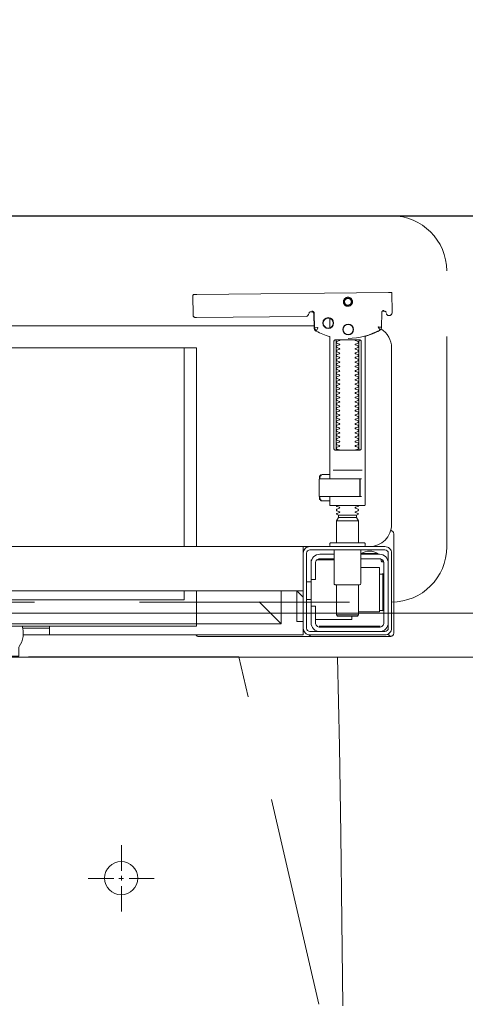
# Model space of a CAD drawing. Header units: millimetres. Extents: x 28291 to 177760, y -399809 to -170937.
# Tile 728 of 905: x 74518 to 74538, y -195461 to -195417. Entities that reach past the tile are written whole.
import ezdxf

# ---------------------------------------------------------------- set-up
doc = ezdxf.new("R2010")
doc.units = ezdxf.units.MM
doc.linetypes.add('CARKOVANA', pattern=[7.5, 5, -2.5])
doc.linetypes.add('HIDDEN2', pattern=[4.7625, 3.175, -1.5875])
doc.layers.get('0').update_dxf_attribs({"lineweight": 0})
for name, color, linetype, lineweight, true_color in [('!! 0_ Istn-okna - wymienione', 9, 'Continuous', 13, 0x808080), ('!! 1_Wyburzenia', 252, 'CARKOVANA', 13, 0x696969), ('!! 2 ZABUDOWA GK-MDF', 7, 'Continuous', 13, 0x7a7a7a)]:
    doc.layers.add(name, color=color, linetype=linetype, lineweight=lineweight, true_color=true_color)
doc.layers.add('!! 0_ Istn-sciany', color=3, linetype='Continuous', lineweight=30)
doc.layers.add('!! wymiary osi', color=250, linetype='Continuous', lineweight=9)
doc.layers.add('!! 2_WYBURZENIA DO REMONTU', color=7, linetype='Continuous', lineweight=0, true_color=0x4d4d4d, plot=False)
doc.layers.add('!!_@ wypos sanit nd', color=7, linetype='Continuous', lineweight=0, plot=False)
doc.styles.add('TXT', font='simplex.shx')
doc.dimstyles.new('DIM50', dxfattribs={"dimscale": 5, "dimtxt": 2.5, "dimasz": 1.5, "dimexe": 0, "dimexo": 0, "dimgap": 0.5, "dimtad": 1, "dimdec": 4, "dimrnd": 0.5, "dimdsep": 46, "dimtxsty": 'TXT', "dimblk1": 'TICK1', "dimblk2": 'TICK1', "dimsah": 1, "dimcen": 0, "dimse1": 1, "dimse2": 1, "dimclrd": 1, "dimclre": 7, "dimclrt": 9, "dimadec": 0, "dimazin": 0, "dimtfac": 1, "dimtdec": 4, "dimtmove": 2, "dimatfit": 3, "dimldrblk": 'TICK1', "dimfxl": 1, "dimtolj": 1, "dimarcsym": 0})

# ---------------------------------------------------------------- blocks, each defined once
blk = doc.blocks.new('A$Cff2eaf8b')
for points in [[(0.16424, 0.07378), (0.16327, 0.07377), (0.16304, 0.07374), (0.16282, 0.07366), (0.16262, 0.07353), (0.16265, 0.07357), (0.16258, 0.07337), (0.16257, 0.07317, -0.157432), (0.16238, 0.07258), (0.1621, 0.07218, -0.241147), (0.16129, 0.07175), (0.1115, 0.07128), (0.11133, 0.07127), (0.11119, 0.07127), (0.11107, 0.07127), (0.11094, 0.07128), (0.11078, 0.0713), (0.11062, 0.07135), (0.11047, 0.07143), (0.11033, 0.07153), (0.11022, 0.07165), (0.11012, 0.07179), (0.11005, 0.07194), (0.11001, 0.0721), (0.10999, 0.07227), (0.10995, 0.08127), (0.11022, 0.08166)], [(0.19647, 0.0744), (0.19626, 0.07438), (0.19604, 0.0743), (0.19585, 0.07417), (0.19566, 0.07396, 0.132231), (0.19551, 0.07346), (0.19546, 0.06691)], [(0.19768, 0.0731, 0.415336), (0.19869, 0.07211)], [(0.19885, 0.07212), (0.19898, 0.07212), (0.19912, 0.07213), (0.19927, 0.07216), (0.1994, 0.07222), (0.19953, 0.07229), (0.19965, 0.07238), (0.19975, 0.07248), (0.20007, 0.07294, 0.158481), (0.20025, 0.07353)], [(0.18031, 0.06175, 0.125713), (0.19466, 0.06556, 0.121439), (0.19519, 0.06605, -0.262119), (0.2, 0.0575), (0.2, -0.0225, -0.414214), (0.19, -0.0325), (0.18751, -0.0325, 0.405519), (0.188, -0.032), (0.188, -0.0313, 0.414214), (0.1875, -0.0308), (0.1725, -0.0308, 0.414214), (0.172, -0.0313), (0.172, -0.032, 0.405519), (0.17249, -0.0325, 0.001664), (0.15993, -0.0325)], [(0.172, -0.00986), (0.172, -0.01366, 0.414214), (0.1722, -0.01386), (0.18462, -0.01386), (0.1878, -0.01386, 0.414214), (0.188, -0.01366), (0.188, 0.06267), (0.18885, 0.06292), (0.18969, 0.06319), (0.19052, 0.0635), (0.19134, 0.06382), (0.19215, 0.06417), (0.19295, 0.06454), (0.19374, 0.06494), (0.19456, 0.06538), (0.19464, 0.06544), (0.19473, 0.0655), (0.19481, 0.06557), (0.19488, 0.06564), (0.19495, 0.06572), (0.19502, 0.06581)], [(0.17647, 0.01114, 0.182836), (0.17636, 0.01123), (0.17515, 0.01163, 0.050055), (0.175, 0.0119), (0.175, 0.01218, 0.050055), (0.17515, 0.01244), (0.17636, 0.01285, 0.719897), (0.17636, 0.01323), (0.17515, 0.01363, 0.050055), (0.175, 0.0139), (0.175, 0.01418, 0.050055), (0.17515, 0.01444), (0.17636, 0.01485, 0.719897), (0.17636, 0.01523), (0.17515, 0.01563, 0.050055), (0.175, 0.0159), (0.175, 0.01618, 0.050055), (0.17515, 0.01644), (0.17636, 0.01685, 0.719897), (0.17636, 0.01723), (0.17515, 0.01763, 0.050055), (0.175, 0.0179), (0.175, 0.01818, 0.050055), (0.17515, 0.01844), (0.17636, 0.01885, 0.719897), (0.17636, 0.01923), (0.17515, 0.01963, 0.050055), (0.175, 0.0199), (0.175, 0.02018, 0.050055), (0.17515, 0.02044), (0.17636, 0.02085, 0.719897), (0.17636, 0.02123), (0.17515, 0.02163, 0.050055), (0.175, 0.0219), (0.175, 0.02218, 0.050055), (0.17515, 0.02244), (0.17636, 0.02285, 0.719897), (0.17636, 0.02323), (0.17515, 0.02363, 0.050055), (0.175, 0.0239), (0.175, 0.02418, 0.050055), (0.17515, 0.02444), (0.17636, 0.02485, 0.719897), (0.17636, 0.02523), (0.17515, 0.02563, 0.050055), (0.175, 0.0259), (0.175, 0.02618, 0.050055), (0.17515, 0.02644), (0.17636, 0.02685, 0.719897), (0.17636, 0.02723), (0.17515, 0.02763, 0.050055), (0.175, 0.0279), (0.175, 0.02818, 0.050055), (0.17515, 0.02844), (0.17636, 0.02885, 0.719897), (0.17636, 0.02923), (0.17515, 0.02963, 0.050055), (0.175, 0.0299), (0.175, 0.03018, 0.050055), (0.17515, 0.03044), (0.17636, 0.03085, 0.719897), (0.17636, 0.03123), (0.17515, 0.03163, 0.050055), (0.175, 0.0319), (0.175, 0.03218, 0.050055), (0.17515, 0.03244), (0.17636, 0.03285, 0.719897), (0.17636, 0.03323), (0.17515, 0.03363, 0.050055), (0.175, 0.0339), (0.175, 0.03418, 0.050055), (0.17515, 0.03444), (0.17636, 0.03485, 0.719897), (0.17636, 0.03523), (0.17515, 0.03563, 0.050055), (0.175, 0.0359), (0.175, 0.03618, 0.050055), (0.17515, 0.03644), (0.17636, 0.03685, 0.719897), (0.17636, 0.03723), (0.17515, 0.03763, 0.050055), (0.175, 0.0379), (0.175, 0.03818, 0.050055), (0.17515, 0.03844), (0.17636, 0.03885, 0.719897), (0.17636, 0.03923), (0.17515, 0.03963, 0.050055), (0.175, 0.0399), (0.175, 0.04018, 0.050055), (0.17515, 0.04044), (0.17636, 0.04085, 0.719897), (0.17636, 0.04123), (0.17515, 0.04163, 0.050055), (0.175, 0.0419), (0.175, 0.04218, 0.050055), (0.17515, 0.04244), (0.17636, 0.04285, 0.719897), (0.17636, 0.04323), (0.17515, 0.04363, 0.050055), (0.175, 0.0439), (0.175, 0.04418, 0.050055), (0.17515, 0.04444), (0.17636, 0.04485, 0.719897), (0.17636, 0.04523), (0.17515, 0.04563, 0.050055), (0.175, 0.0459), (0.175, 0.04618, 0.050055), (0.17515, 0.04644), (0.17636, 0.04685, 0.719897), (0.17636, 0.04723), (0.17515, 0.04763, 0.050055), (0.175, 0.0479), (0.175, 0.04818, 0.050055), (0.17515, 0.04844), (0.17636, 0.04885, 0.719897), (0.17636, 0.04923), (0.17515, 0.04963, 0.050055), (0.175, 0.0499), (0.175, 0.05018, 0.050055), (0.17515, 0.05044), (0.17636, 0.05085, 0.719897), (0.17636, 0.05123), (0.17515, 0.05163, 0.050055), (0.175, 0.0519), (0.175, 0.05218, 0.050055), (0.17515, 0.05244), (0.17636, 0.05285, 0.719897), (0.17636, 0.05323), (0.17515, 0.05363, 0.050055), (0.175, 0.0539), (0.175, 0.05418, 0.050055), (0.17515, 0.05444), (0.17636, 0.05485, 0.719897), (0.17636, 0.05523), (0.17515, 0.05563, 0.050055), (0.175, 0.0559), (0.175, 0.05618, 0.050055), (0.17515, 0.05644), (0.17636, 0.05685, 0.719897), (0.17636, 0.05723), (0.17515, 0.05763, 0.050055), (0.175, 0.0579), (0.175, 0.05818, 0.050055), (0.17515, 0.05844), (0.17636, 0.05885, 0.719897), (0.17636, 0.05923), (0.17515, 0.05963, 0.050055), (0.175, 0.0599), (0.175, 0.06018, 0.050055), (0.17515, 0.06044), (0.17636, 0.06085, 0.474594), (0.17647, 0.06114)], [(0.18353, 0.06114, 0.474594), (0.18364, 0.06085), (0.18485, 0.06044, 0.050055), (0.185, 0.06018), (0.185, 0.0599, 0.050055), (0.18485, 0.05963), (0.18364, 0.05923, 0.719897), (0.18364, 0.05885), (0.18485, 0.05844, 0.050055), (0.185, 0.05818), (0.185, 0.0579, 0.050055), (0.18485, 0.05763), (0.18364, 0.05723, 0.719897), (0.18364, 0.05685), (0.18485, 0.05644, 0.050055), (0.185, 0.05618), (0.185, 0.0559, 0.050055), (0.18485, 0.05563), (0.18364, 0.05523, 0.719897), (0.18364, 0.05485), (0.18485, 0.05444, 0.050055), (0.185, 0.05418), (0.185, 0.0539, 0.050055), (0.18485, 0.05363), (0.18364, 0.05323, 0.719897), (0.18364, 0.05285), (0.18485, 0.05244, 0.050055), (0.185, 0.05218), (0.185, 0.0519, 0.050055), (0.18485, 0.05163), (0.18364, 0.05123, 0.719897), (0.18364, 0.05085), (0.18485, 0.05044, 0.050055), (0.185, 0.05018), (0.185, 0.0499, 0.050055), (0.18485, 0.04963), (0.18364, 0.04923, 0.719897), (0.18364, 0.04885), (0.18485, 0.04844, 0.050055), (0.185, 0.04818), (0.185, 0.0479, 0.050055), (0.18485, 0.04763), (0.18364, 0.04723, 0.719897), (0.18364, 0.04685), (0.18485, 0.04644, 0.050055), (0.185, 0.04618), (0.185, 0.0459, 0.050055), (0.18485, 0.04563), (0.18364, 0.04523, 0.719897), (0.18364, 0.04485), (0.18485, 0.04444, 0.050055), (0.185, 0.04418), (0.185, 0.0439, 0.050055), (0.18485, 0.04363), (0.18364, 0.04323, 0.719897), (0.18364, 0.04285), (0.18485, 0.04244, 0.050055), (0.185, 0.04218), (0.185, 0.0419, 0.050055), (0.18485, 0.04163), (0.18364, 0.04123, 0.719897), (0.18364, 0.04085), (0.18485, 0.04044, 0.050055), (0.185, 0.04018), (0.185, 0.0399, 0.050055), (0.18485, 0.03963), (0.18364, 0.03923, 0.719897), (0.18364, 0.03885), (0.18485, 0.03844, 0.050055), (0.185, 0.03818), (0.185, 0.0379, 0.050055), (0.18485, 0.03763), (0.18364, 0.03723, 0.719897), (0.18364, 0.03685), (0.18485, 0.03644, 0.050055), (0.185, 0.03618), (0.185, 0.0359, 0.050055), (0.18485, 0.03563), (0.18364, 0.03523, 0.719897), (0.18364, 0.03485), (0.18485, 0.03444, 0.050055), (0.185, 0.03418), (0.185, 0.0339, 0.050055), (0.18485, 0.03363), (0.18364, 0.03323, 0.719897), (0.18364, 0.03285), (0.18485, 0.03244, 0.050055), (0.185, 0.03218), (0.185, 0.0319, 0.050055), (0.18485, 0.03163), (0.18364, 0.03123, 0.719897), (0.18364, 0.03085), (0.18485, 0.03044, 0.050055), (0.185, 0.03018), (0.185, 0.0299, 0.050055), (0.18485, 0.02963), (0.18364, 0.02923, 0.719897), (0.18364, 0.02885), (0.18485, 0.02844, 0.050055), (0.185, 0.02818), (0.185, 0.0279, 0.050055), (0.18485, 0.02763), (0.18364, 0.02723, 0.719897), (0.18364, 0.02685), (0.18485, 0.02644, 0.050055), (0.185, 0.02618), (0.185, 0.0259, 0.050055), (0.18485, 0.02563), (0.18364, 0.02523, 0.719897), (0.18364, 0.02485), (0.18485, 0.02444, 0.050055), (0.185, 0.02418), (0.185, 0.0239, 0.050055), (0.18485, 0.02363), (0.18364, 0.02323, 0.719897), (0.18364, 0.02285), (0.18485, 0.02244, 0.050055), (0.185, 0.02218), (0.185, 0.0219, 0.050055), (0.18485, 0.02163), (0.18364, 0.02123, 0.719897), (0.18364, 0.02085), (0.18485, 0.02044, 0.050055), (0.185, 0.02018), (0.185, 0.0199, 0.050055), (0.18485, 0.01963), (0.18364, 0.01923, 0.719897), (0.18364, 0.01885), (0.18485, 0.01844, 0.050055), (0.185, 0.01818), (0.185, 0.0179, 0.050055), (0.18485, 0.01763), (0.18364, 0.01723, 0.719897), (0.18364, 0.01685), (0.18485, 0.01644, 0.050055), (0.185, 0.01618), (0.185, 0.0159, 0.050055), (0.18485, 0.01563), (0.18364, 0.01523, 0.719897), (0.18364, 0.01485), (0.18485, 0.01444, 0.050055), (0.185, 0.01418), (0.185, 0.0139, 0.050055), (0.18485, 0.01363), (0.18364, 0.01323, 0.719897), (0.18364, 0.01285), (0.18485, 0.01244, 0.050055), (0.185, 0.01218), (0.185, 0.0119, 0.050055), (0.18485, 0.01163), (0.18364, 0.01123, 0.182836), (0.18353, 0.01114)], [(0.18575, -0.00966), (0.18575, -0.00207), (0.18572, -0.00196), (0.18564, -0.00189), (0.18554, -0.00186), (0.18565, -0.00188), (0.18573, -0.00194), (0.18577, -0.00204), (0.18577, -0.00966), (0.18574, -0.00977), (0.18566, -0.00984), (0.18547, -0.00986), (0.18558, -0.00981), (0.18563, -0.00966), (0.18563, -0.00206), (0.18557, -0.00191), (0.18547, -0.00186), (0.16743, -0.00186, 0.414214), (0.16723, -0.00206), (0.16723, -0.00966, 0.414214), (0.16743, -0.00986), (0.18547, -0.00986)], [(0.18555, -0.00986, 0.414213), (0.18575, -0.00966), (0.18575, -0.00207), (0.18575, -0.00966), (0.18572, -0.00977), (0.18564, -0.00984), (0.18554, -0.00986)], [(0.175, -0.01382), (0.175, -0.01406, -0.050055), (0.17515, -0.01432), (0.17636, -0.01473, -0.719897), (0.17636, -0.01511), (0.17515, -0.01552, -0.050055), (0.175, -0.01578), (0.175, -0.01606, -0.050055), (0.17515, -0.01632), (0.17636, -0.01673, -0.719897), (0.17636, -0.01711), (0.17515, -0.01752, -0.050055), (0.175, -0.01778), (0.1759, -0.0183), (0.1759, -0.01936), (0.175, -0.02092), (0.175, -0.0308)], [(0.185, -0.01382), (0.185, -0.01406, 0.050055), (0.18485, -0.01432), (0.18364, -0.01473, 0.719897), (0.18364, -0.01511), (0.18485, -0.01552, 0.050055), (0.185, -0.01578), (0.185, -0.01606, 0.050055), (0.18485, -0.01632), (0.18364, -0.01673, 0.719897), (0.18364, -0.01711), (0.18485, -0.01752, 0.050055), (0.185, -0.01778), (0.1841, -0.0183), (0.1841, -0.01936), (0.185, -0.02092), (0.185, -0.0308)], [(0.2001, -0.02534, 0.126559), (0.19961, -0.02525)], [(0.20099, -0.02671, 0.198909), (0.20055, -0.02564, 0.091301), (0.2001, -0.02534)], [(0.174, -0.034), (0.174, -0.0493, 0.414214), (0.1745, -0.0498), (0.1855, -0.0498, 0.414214), (0.186, -0.0493), (0.186, -0.034)], [(0.19375, -0.03562, 0.119096), (0.19, -0.03454, 0.119096), (0.18625, -0.03562)], [(0.19375, -0.036), (0.19375, -0.03562), (0.18625, -0.03562), (0.18625, -0.036), (0.1945, -0.036, -0.414214), (0.1985, -0.04)], [(0.16379, -0.0385), (0.1635, -0.0385), (0.1635, -0.04, -0.414214), (0.1675, -0.036), (0.174, -0.036)], [(0.174, -0.038), (0.1675, -0.038, 0.414214), (0.1655, -0.04), (0.1655, -0.0475), (0.1635, -0.0475), (0.1635, -0.067, 0.414214), (0.1675, -0.071)], [(0.1635, -0.0595), (0.1655, -0.0595), (0.1655, -0.067, 0.414214), (0.1675, -0.069), (0.1945, -0.069, 0.414214), (0.1965, -0.067), (0.1965, -0.04, 0.414214), (0.1945, -0.038), (0.186, -0.038)], [(0.1945, -0.04497), (0.19515, -0.04496), (0.19542, -0.04496), (0.1956, -0.04496), (0.19566, -0.04496, 0.116465), (0.19589, -0.0449), (0.196, -0.04485), (0.196, -0.06155), (0.19589, -0.0615, 0.116465), (0.19566, -0.06144), (0.19542, -0.06144), (0.19515, -0.06144), (0.1945, -0.06143)], [(-0.04, -0.0685), (-0.03255, -0.0685, 0.236962), (-0.03118, -0.07775, -0.154353), (-0.031, -0.07832), (-0.031, -0.08218), (0.031, -0.08218), (0.031, -0.07832, -0.154353), (0.03118, -0.07775, 0.236962), (0.03255, -0.0685), (0.04, -0.0685)], [(0.1945, -0.071, 0.414214), (0.1985, -0.067)], [(0.11124, -0.0725), (0.11142, -0.07274), (0.11165, -0.07293), (0.11192, -0.07308), (0.1122, -0.07317), (0.1125, -0.0732), (0.1623, -0.0732, 0.326231), (0.16325, -0.0725)], [(0.1987, -0.07216, 0.000114), (0.1987, -0.07216, 0.517015), (0.20003, -0.07309), (0.19993, -0.07313), (0.19983, -0.07315), (0.19971, -0.07318), (0.19958, -0.07319), (0.19948, -0.07319), (0.19903, -0.07319), (0.19841, -0.07319), (0.19771, -0.07319), (0.16427, -0.07319), (0.16392, -0.07319), (0.16356, -0.07319), (0.16323, -0.07319), (0.16293, -0.07319), (0.16269, -0.07319), (0.16249, -0.07319), (0.16236, -0.07319)], [(0.2001, -0.07306, 0.091301), (0.20055, -0.07276, 0.198909), (0.20099, -0.0717)]]:
    blk.add_lwpolyline(points, format="xyb")
for points in [[(0.19864, 0.08252), (0.11173, 0.08169)], [(0.20013, 0.08252), (0.20025, 0.07353)], [(0.16386, 0.07389), (0.16409, 0.07384), (0.16425, 0.07378), (0.1644, 0.07368), (0.16452, 0.07356), (0.16463, 0.07342), (0.16471, 0.07326), (0.16476, 0.07309), (0.16478, 0.07292), (0.16496, 0.06636), (0.16497, 0.06624), (0.16498, 0.06614), (0.165, 0.06604), (0.16503, 0.06594), (0.16507, 0.06584), (0.16511, 0.06575), (0.16516, 0.06566), (0.16521, 0.06557), (0.16527, 0.06549), (0.16534, 0.0654), (0.16542, 0.06533), (0.1655, 0.06526), (0.16558, 0.06519), (0.16567, 0.06513), (0.16576, 0.06508), (0.16651, 0.0647), (0.16726, 0.06433), (0.16803, 0.06399), (0.16881, 0.06367), (0.1696, 0.06337), (0.17039, 0.06309), (0.17119, 0.06284), (0.172, 0.0626), (0.172, -0.00186)], [(0.1651, 0.06653), (0.16492, 0.07312), (0.1649, 0.07329), (0.16485, 0.07345), (0.16478, 0.07361), (0.16467, 0.07374), (0.16455, 0.07386), (0.16441, 0.07396), (0.16425, 0.07403), (0.16409, 0.07408), (0.16391, 0.07409)], [(0.19757, 0.07355), (0.19749, 0.07368), (0.19738, 0.0738), (0.19726, 0.0739), (0.19713, 0.07399), (0.19698, 0.07405), (0.19683, 0.07408), (0.19667, 0.07409), (0.19577, 0.07408)], [(0.16493, 0.0675), (-0.16477, 0.0675)], [(0.172, 0.07087), (0.172, 0.06656)], [(0.17483, 0.06014), (0.17483, 0.01214)], [(0.18523, 0.01214), (0.18523, 0.06014)], [(-0.11847, -0.0325), (-0.11847, 0.0575), (0.11153, 0.0575), (0.11153, -0.0325)], [(0.10602, 0.0575), (0.10602, -0.0325)], [(0.16811, -0.00015), (0.16776, -0.00056), (0.16776, -0.00022), (0.16779, -0.00011), (0.16786, -0.00004), (0.16797, 0), (0.1681, 0.00001), (0.16822, 0.00001), (0.16841, 0.00003), (0.16887, 0.00014), (0.172, 0.00014)], [(0.16848, 0.00006), (0.16856, 0.00012), (0.16876, 0.00014)], [(0.18662, 0.00214), (0.17345, 0.00214)], [(0.16732, -0.0019), (0.16732, -0.00074), (0.16736, -0.00062), (0.16746, -0.00054), (0.16767, -0.00049)], [(0.16751, -0.00165), (0.16754, -0.00139), (0.16766, -0.00086)], [(0.17371, -0.00186), (0.18481, -0.00186), (0.18637, -0.00186)], [(0.16767, -0.01124), (0.16755, -0.01122), (0.16746, -0.01119), (0.16737, -0.01112), (0.16732, -0.01098), (0.16732, -0.00983)], [(0.16766, -0.01087), (0.16754, -0.01033), (0.16751, -0.01008)], [(0.172, -0.01186), (0.16887, -0.01186), (0.16841, -0.01176), (0.16831, -0.01174), (0.16819, -0.01174), (0.16806, -0.01173), (0.16794, -0.01172), (0.16783, -0.01166), (0.16776, -0.01151), (0.16776, -0.01117), (0.16811, -0.01157)], [(0.16876, -0.01186), (0.16866, -0.01186), (0.16848, -0.01178)], [(0.18558, -0.00986), (0.18637, -0.00986)], [(0.185, -0.02092), (0.175, -0.02092)], [(0.1759, -0.0183), (0.1841, -0.0183)], [(0.1841, -0.01936), (0.1759, -0.01936)], [(0.19962, -0.02522), (0.19976, -0.02523), (0.19987, -0.02526), (0.20001, -0.0253)], [(0.20099, -0.02671), (0.20099, -0.0717)], [(-0.16, -0.0355), (-0.16, -0.0325), (0.16, -0.0325), (0.16, -0.0355)], [(0.16, -0.0485), (0.16, -0.0365)], [(0.1635, -0.0475), (0.1635, -0.04)], [(0.174, -0.0385), (0.16618, -0.0385)], [(0.167, -0.03806), (0.16693, -0.03815), (0.16687, -0.03825), (0.16681, -0.03837), (0.16675, -0.0385)], [(0.19499, -0.03806), (0.19506, -0.03814), (0.19512, -0.03823), (0.19517, -0.03833), (0.19521, -0.03842), (0.19525, -0.03853), (0.19528, -0.03863), (0.19531, -0.03874), (0.19533, -0.03885), (0.19535, -0.03896), (0.19537, -0.03907), (0.19538, -0.03917), (0.19539, -0.03927), (0.19537, -0.03937), (0.19547, -0.0394), (0.19557, -0.0394), (0.19567, -0.0394), (0.19578, -0.0394), (0.19589, -0.0394), (0.19612, -0.0394), (0.19616, -0.0393), (0.19615, -0.03919), (0.19613, -0.03907), (0.19609, -0.03894), (0.19605, -0.03882), (0.19594, -0.03861)], [(0.186, -0.042), (0.1945, -0.042), (0.1945, -0.062), (0.185, -0.062)], [(0.1615, -0.0485), (0.1635, -0.0485)], [(0.19591, -0.04489), (0.19602, -0.04489), (0.19615, -0.04489), (0.19632, -0.04489), (0.1965, -0.04489)], [(0.16, -0.0555), (0.157, -0.0525), (0.16, -0.0525), (-0.16, -0.0525), (-0.157, -0.0525), (-0.16, -0.0555)], [(0.10602, -0.0525), (0.10602, -0.05658), (-0.11847, -0.05658)], [(0.11153, -0.0525), (0.11153, -0.0675), (0.15, -0.0675)], [(0.14, -0.0575), (0.15, -0.0675), (0.15, -0.0525)], [(0.16, -0.0665), (0.157, -0.0665), (0.157, -0.0525)], [(0.175, -0.0498), (0.175, -0.06346), (0.1755, -0.06396), (0.1845, -0.06396), (0.185, -0.06346), (0.185, -0.0498)], [(0.1615, -0.0565), (0.1635, -0.0565)], [(0.1965, -0.06151), (0.19632, -0.06151), (0.19615, -0.06151), (0.19602, -0.06151), (0.19591, -0.06151)], [(0.1655, -0.0655), (0.182, -0.0655), (0.182, -0.06396)], [(0.185, -0.06346), (0.175, -0.06346)], [(0.03283, -0.0695), (0.045, -0.0695)], [(0.16, -0.0695), (0.16, -0.0725), (0.03305, -0.0725)], [(0.045, -0.0685), (0.045, -0.0725)], [(0.16721, -0.0685), (0.19466, -0.0685), (0.19478, -0.0685)], [(0.17, -0.069), (0.17, -0.0685)], [(0.174, -0.069), (0.174, -0.0685)]]:
    blk.add_lwpolyline(points)
for points in [[(0.18024, 0.0763), (0.18044, 0.07631), (0.18064, 0.07634), (0.18083, 0.07639), (0.18102, 0.07646), (0.1812, 0.07655), (0.18138, 0.07665), (0.18154, 0.07677), (0.18168, 0.07691), (0.18182, 0.07706), (0.18193, 0.07722), (0.18204, 0.0774), (0.18212, 0.07758), (0.18219, 0.07777), (0.18223, 0.07796), (0.18226, 0.07816), (0.18227, 0.07836), (0.18226, 0.07857), (0.18223, 0.07876), (0.18217, 0.07896), (0.18211, 0.07915), (0.18202, 0.07933), (0.18191, 0.0795), (0.18179, 0.07966), (0.18165, 0.07981), (0.1815, 0.07994), (0.18134, 0.08006), (0.18117, 0.08016), (0.18099, 0.08024), (0.1808, 0.08031), (0.1806, 0.08036), (0.1804, 0.08038), (0.1802, 0.08039), (0.18, 0.08038), (0.1798, 0.08035), (0.17961, 0.0803), (0.17942, 0.08023), (0.17924, 0.08014), (0.17907, 0.08004), (0.17891, 0.07992), (0.17876, 0.07978), (0.17863, 0.07963), (0.17851, 0.07947), (0.17841, 0.07929), (0.17832, 0.07911), (0.17826, 0.07892), (0.17821, 0.07872), (0.17818, 0.07853), (0.17817, 0.07832), (0.17819, 0.07812), (0.17822, 0.07793), (0.17827, 0.07773), (0.17834, 0.07754), (0.17842, 0.07736), (0.17853, 0.07719), (0.17865, 0.07703), (0.17879, 0.07688), (0.17894, 0.07675), (0.1791, 0.07663), (0.17927, 0.07653), (0.17946, 0.07645), (0.17965, 0.07638), (0.17984, 0.07633), (0.18004, 0.07631)], [(0.18023, 0.07679), (0.18038, 0.0768), (0.18053, 0.07682), (0.18068, 0.07686), (0.18082, 0.07691), (0.18096, 0.07698), (0.18109, 0.07706), (0.18121, 0.07715), (0.18132, 0.07725), (0.18143, 0.07737), (0.18151, 0.07749), (0.18159, 0.07762), (0.18166, 0.07776), (0.18171, 0.0779), (0.18174, 0.07805), (0.18176, 0.0782), (0.18177, 0.07835), (0.18176, 0.0785), (0.18174, 0.07866), (0.1817, 0.0788), (0.18164, 0.07895), (0.18158, 0.07908), (0.1815, 0.07921), (0.18141, 0.07933), (0.1813, 0.07944), (0.18119, 0.07955), (0.18107, 0.07964), (0.18093, 0.07971), (0.1808, 0.07978), (0.18065, 0.07983), (0.18051, 0.07986), (0.18036, 0.07988), (0.1802, 0.07989), (0.18005, 0.07988), (0.1799, 0.07986), (0.17975, 0.07982), (0.17961, 0.07976), (0.17947, 0.0797), (0.17935, 0.07962), (0.17922, 0.07953), (0.17911, 0.07942), (0.17901, 0.07931), (0.17892, 0.07919), (0.17884, 0.07906), (0.17878, 0.07892), (0.17873, 0.07877), (0.1787, 0.07863), (0.17867, 0.07848), (0.17867, 0.07832), (0.17868, 0.07817), (0.1787, 0.07802), (0.17874, 0.07787), (0.17879, 0.07773), (0.17886, 0.07759), (0.17894, 0.07746), (0.17903, 0.07734), (0.17913, 0.07723), (0.17925, 0.07713), (0.17937, 0.07704), (0.1795, 0.07696), (0.17964, 0.0769), (0.17978, 0.07685), (0.17993, 0.07682), (0.18008, 0.07679)], [(0.16587, 0.06536), (0.16582, 0.06538), (0.16577, 0.06542), (0.16573, 0.06545), (0.16568, 0.06549), (0.16563, 0.06553), (0.16558, 0.06558), (0.16553, 0.06563), (0.16548, 0.06568), (0.16544, 0.06573), (0.1654, 0.06579), (0.16536, 0.06585), (0.16532, 0.06591), (0.16529, 0.06597), (0.16526, 0.06603), (0.16523, 0.0661), (0.16521, 0.06616), (0.16519, 0.06623), (0.16517, 0.06629), (0.16515, 0.06636), (0.16514, 0.06642), (0.16514, 0.06648), (0.16513, 0.06654), (0.16513, 0.06659), (0.16518, 0.06661), (0.16643, 0.06666), (0.16648, 0.06666), (0.16654, 0.06666), (0.16659, 0.06668), (0.16664, 0.06665), (0.16661, 0.06661), (0.16658, 0.06656), (0.16655, 0.06651), (0.16652, 0.06645), (0.16594, 0.06536)], [(0.18533, 0.06114), (0.18541, 0.06113), (0.1855, 0.06112), (0.18559, 0.06111), (0.18567, 0.06108), (0.18575, 0.06105), (0.18583, 0.06101), (0.18591, 0.06096), (0.18597, 0.0609), (0.18604, 0.06084), (0.18609, 0.06076), (0.18615, 0.06068), (0.18619, 0.06058), (0.18623, 0.06048), (0.18625, 0.06037), (0.18627, 0.06025), (0.18628, 0.06014), (0.18628, 0.01214), (0.18627, 0.01202), (0.18625, 0.01191), (0.18623, 0.0118), (0.18619, 0.01169), (0.18615, 0.0116), (0.18609, 0.01151), (0.18604, 0.01144), (0.18597, 0.01137), (0.18591, 0.01131), (0.18583, 0.01126), (0.18575, 0.01122), (0.18567, 0.01119), (0.18559, 0.01117), (0.1855, 0.01115), (0.18541, 0.01114), (0.18533, 0.01114), (0.17475, 0.01114), (0.17466, 0.01114), (0.17457, 0.01115), (0.17449, 0.01117), (0.1744, 0.01119), (0.17432, 0.01122), (0.17424, 0.01126), (0.17416, 0.01131), (0.17409, 0.01137), (0.17403, 0.01144), (0.17397, 0.01151), (0.17392, 0.0116), (0.17387, 0.01169), (0.17384, 0.0118), (0.17381, 0.01191), (0.17379, 0.01202), (0.17379, 0.01214), (0.17379, 0.06014), (0.17379, 0.06025), (0.17381, 0.06037), (0.17384, 0.06048), (0.17387, 0.06058), (0.17392, 0.06068), (0.17397, 0.06076), (0.17403, 0.06084), (0.17409, 0.0609), (0.17416, 0.06096), (0.17424, 0.06101), (0.17432, 0.06105), (0.1744, 0.06108), (0.17449, 0.06111), (0.17457, 0.06112), (0.17466, 0.06113), (0.17475, 0.06114)], [(-0.11847, -0.0685), (0.11153, -0.0685), (0.11153, -0.0675), (-0.11847, -0.0675)]]:
    blk.add_lwpolyline(points, close=True)
for points in [[(0.19546, 0.0669), (0.19546, 0.0669), (0.19546, 0.0669), (0.19546, 0.06691), (0.19546, 0.06691), (0.19546, 0.06691), (0.19546, 0.06691), (0.19546, 0.06691), (0.19546, 0.06691), (0.19546, 0.06691), (0.19546, 0.06691), (0.19546, 0.06691), (0.19546, 0.06691), (0.19546, 0.06691), (0.19546, 0.06691), (0.19546, 0.06691), (0.19546, 0.06691), (0.19546, 0.06691), (0.19546, 0.06691), (0.19546, 0.06691), (0.19546, 0.0669), (0.19546, 0.0669), (0.19546, 0.0669), (0.19546, 0.0669), (0.19546, 0.0669), (0.19546, 0.0669), (0.19546, 0.0669), (0.19546, 0.0669), (0.19546, 0.0669), (0.19546, 0.0669), (0.19546, 0.0669), (0.19546, 0.0669), (0.19546, 0.0669), (0.19546, 0.0669), (0.19546, 0.0669), (0.19546, 0.0669), (0.19545, 0.0669), (0.19545, 0.06691), (0.19545, 0.06691), (0.19545, 0.06691), (0.19545, 0.06691), (0.19545, 0.06691), (0.19545, 0.06691), (0.19545, 0.06691), (0.19545, 0.06691), (0.19544, 0.06691), (0.19544, 0.06691), (0.19544, 0.0669), (0.19544, 0.0669), (0.19544, 0.0669), (0.19543, 0.0669), (0.19543, 0.0669), (0.19543, 0.0669), (0.19543, 0.0669), (0.19543, 0.0669), (0.19543, 0.0669), (0.19543, 0.0669), (0.19542, 0.0669), (0.19542, 0.0669), (0.19542, 0.0669), (0.19542, 0.0669), (0.19542, 0.0669), (0.19541, 0.0669), (0.19541, 0.0669), (0.19541, 0.0669), (0.19541, 0.0669), (0.19541, 0.0669), (0.1954, 0.0669), (0.1954, 0.0669), (0.1954, 0.0669), (0.19539, 0.0669), (0.19539, 0.0669), (0.19539, 0.0669), (0.19537, 0.06691), (0.19537, 0.06691), (0.19537, 0.06691), (0.19536, 0.06691), (0.19536, 0.06691), (0.19535, 0.06691), (0.19535, 0.06691), (0.19534, 0.06691), (0.19534, 0.06691), (0.19533, 0.06691), (0.19533, 0.06691), (0.19532, 0.06691), (0.19532, 0.06691), (0.19531, 0.06691), (0.19531, 0.06691), (0.1953, 0.06691), (0.19529, 0.06691), (0.19529, 0.06691), (0.19528, 0.06691), (0.19527, 0.06691), (0.19527, 0.06691), (0.19526, 0.06691), (0.19525, 0.06691), (0.19524, 0.06691), (0.19523, 0.06691), (0.19523, 0.06691), (0.19522, 0.06691), (0.19521, 0.06691), (0.1952, 0.06691), (0.19519, 0.06691), (0.19518, 0.06691), (0.19517, 0.06691), (0.19516, 0.06691), (0.19515, 0.06691), (0.19514, 0.06691), (0.19513, 0.06691), (0.19512, 0.06691), (0.19511, 0.06691), (0.1951, 0.06691), (0.19509, 0.06691), (0.19508, 0.06691), (0.19507, 0.06691), (0.19506, 0.06691), (0.19505, 0.06691), (0.19504, 0.06691), (0.19503, 0.06691), (0.19502, 0.06691), (0.19501, 0.06691), (0.19499, 0.06691), (0.19498, 0.06691), (0.19497, 0.06691), (0.19496, 0.06691), (0.19495, 0.06691), (0.19494, 0.06692), (0.19492, 0.06692), (0.19491, 0.06692), (0.1949, 0.06692), (0.19489, 0.06692), (0.19487, 0.06692), (0.19486, 0.06692), (0.19485, 0.06692), (0.19484, 0.06692), (0.19482, 0.06692), (0.19481, 0.06692), (0.19469, 0.06692), (0.19464, 0.06692), (0.19459, 0.06692), (0.19456, 0.06692), (0.19453, 0.06692), (0.19451, 0.06692), (0.19448, 0.06692), (0.19445, 0.06692), (0.19443, 0.06692), (0.1944, 0.06692), (0.19438, 0.06692), (0.19435, 0.06692), (0.19433, 0.06692), (0.1943, 0.06692), (0.19428, 0.06692), (0.19427, 0.06692), (0.19425, 0.06692), (0.19423, 0.06692), (0.19422, 0.06692), (0.19421, 0.06692), (0.19419, 0.06692), (0.19418, 0.06692), (0.19418, 0.06692), (0.19417, 0.06692), (0.19416, 0.06692), (0.19416, 0.06692), (0.19415, 0.06692), (0.19415, 0.06693), (0.19414, 0.06693), (0.19414, 0.06693), (0.19413, 0.06693), (0.19413, 0.06693), (0.19412, 0.06693), (0.19412, 0.06693), (0.19411, 0.06693), (0.19411, 0.06693), (0.19411, 0.06692), (0.1941, 0.06692), (0.1941, 0.06692), (0.1941, 0.06692), (0.19409, 0.06692), (0.19409, 0.06692), (0.19409, 0.06692), (0.19408, 0.06692), (0.19408, 0.06692), (0.19408, 0.06692), (0.19407, 0.06692), (0.19407, 0.06692), (0.19406, 0.06692), (0.19406, 0.06692), (0.19406, 0.06692), (0.19406, 0.06692), (0.19405, 0.06692), (0.19405, 0.06692), (0.19405, 0.06692), (0.19405, 0.06692), (0.19404, 0.06693), (0.19404, 0.06693), (0.19404, 0.06693), (0.19403, 0.06693), (0.19403, 0.06693), (0.19402, 0.06693), (0.19402, 0.06694), (0.19402, 0.06694), (0.19401, 0.06694), (0.19401, 0.06694), (0.19401, 0.06694), (0.194, 0.06694), (0.194, 0.06694), (0.194, 0.06694), (0.194, 0.06694), (0.194, 0.06694), (0.194, 0.06694), (0.19399, 0.06694), (0.19399, 0.06694), (0.19399, 0.06694), (0.19399, 0.06694), (0.19399, 0.06694), (0.19399, 0.06694), (0.19399, 0.06694), (0.19398, 0.06694), (0.19398, 0.06694), (0.19398, 0.06694), (0.19398, 0.06693), (0.19398, 0.06693), (0.19397, 0.06693), (0.19397, 0.06693), (0.19397, 0.06693), (0.19397, 0.06693), (0.19397, 0.06692), (0.19397, 0.06692), (0.19397, 0.06692), (0.19397, 0.06692), (0.19397, 0.06692), (0.19397, 0.06691), (0.19397, 0.06691), (0.19397, 0.06691), (0.19397, 0.06691), (0.19397, 0.0669), (0.19397, 0.0669), (0.19397, 0.0669), (0.19397, 0.0669), (0.19397, 0.0669), (0.19397, 0.06689), (0.19397, 0.06689), (0.19397, 0.06689), (0.19397, 0.06689), (0.19397, 0.06689), (0.19397, 0.06688), (0.19397, 0.06688), (0.19398, 0.06688), (0.19398, 0.06688), (0.19398, 0.06688), (0.19398, 0.06687), (0.19399, 0.06687), (0.19399, 0.06687), (0.19399, 0.06687), (0.194, 0.06686), (0.194, 0.06686), (0.19401, 0.06685), (0.19401, 0.06685), (0.19401, 0.06685), (0.19402, 0.06684), (0.19402, 0.06684), (0.19402, 0.06684), (0.19402, 0.06683), (0.19403, 0.06683), (0.19403, 0.06683), (0.19403, 0.06682), (0.19403, 0.06682), (0.19403, 0.06682), (0.19403, 0.06681), (0.19403, 0.06681), (0.19404, 0.06681), (0.19404, 0.06681), (0.19404, 0.0668), (0.19404, 0.0668), (0.19404, 0.0668), (0.19404, 0.06679), (0.19405, 0.06679), (0.19405, 0.06679), (0.19405, 0.06678), (0.19405, 0.06678), (0.19405, 0.06677), (0.19406, 0.06677), (0.19406, 0.06677), (0.19406, 0.06676), (0.19406, 0.06676), (0.19407, 0.06675), (0.19407, 0.06675), (0.19407, 0.06674), (0.19408, 0.06673), (0.19408, 0.06672), (0.19409, 0.06671), (0.1941, 0.0667), (0.1941, 0.06669), (0.19411, 0.06668), (0.19412, 0.06666), (0.19414, 0.06663), (0.19416, 0.06659), (0.19418, 0.06655), (0.19419, 0.06653), (0.1942, 0.06652), (0.19421, 0.0665), (0.19422, 0.06648), (0.19423, 0.06646), (0.19433, 0.06627), (0.19434, 0.06626), (0.19435, 0.06624), (0.19436, 0.06622), (0.19437, 0.06621), (0.19438, 0.06619), (0.19439, 0.06618), (0.1944, 0.06616), (0.1944, 0.06614), (0.19441, 0.06613), (0.19442, 0.06611), (0.19443, 0.0661), (0.19444, 0.06608), (0.19445, 0.06607), (0.19445, 0.06605), (0.19446, 0.06604), (0.19447, 0.06603), (0.19448, 0.06601), (0.19448, 0.066), (0.19449, 0.06598), (0.1945, 0.06597), (0.19451, 0.06596), (0.19451, 0.06595), (0.19452, 0.06593), (0.19453, 0.06592), (0.19453, 0.06591), (0.19454, 0.0659), (0.19455, 0.06588), (0.19455, 0.06587), (0.19456, 0.06586), (0.19457, 0.06585), (0.19457, 0.06584), (0.19458, 0.06583), (0.19458, 0.06582), (0.19459, 0.06581), (0.19459, 0.0658), (0.1946, 0.06579), (0.1946, 0.06578), (0.19461, 0.06577), (0.19461, 0.06576), (0.19462, 0.06575), (0.19462, 0.06574), (0.19463, 0.06573), (0.19463, 0.06572), (0.19464, 0.06572), (0.19464, 0.06571), (0.19464, 0.0657), (0.19465, 0.06569), (0.19465, 0.06569), (0.19466, 0.06568), (0.19466, 0.06567), (0.19466, 0.06567), (0.19467, 0.06566), (0.19467, 0.06566), (0.19467, 0.06565), (0.19467, 0.06565), (0.19468, 0.06564), (0.19468, 0.06564), (0.19468, 0.06564), (0.19468, 0.06563), (0.19468, 0.06563), (0.19468, 0.06563), (0.19468, 0.06563), (0.19468, 0.06563), (0.19468, 0.06562), (0.19469, 0.06562), (0.19469, 0.06562), (0.19469, 0.06562), (0.19469, 0.06562), (0.19469, 0.06562), (0.19469, 0.06562), (0.19469, 0.06561), (0.19469, 0.06561), (0.19469, 0.06561), (0.19469, 0.06561), (0.19469, 0.06561), (0.19469, 0.06561), (0.19469, 0.06561), (0.19469, 0.06561), (0.19469, 0.06561), (0.19469, 0.06561), (0.19469, 0.06561), (0.19469, 0.06561), (0.19469, 0.06561), (0.19469, 0.06561), (0.19469, 0.06561), (0.19469, 0.06561), (0.19469, 0.0656), (0.19469, 0.0656), (0.19469, 0.0656), (0.19469, 0.0656), (0.19469, 0.0656), (0.19469, 0.0656), (0.19468, 0.0656), (0.19468, 0.0656), (0.19468, 0.0656), (0.19468, 0.0656), (0.19468, 0.0656), (0.19468, 0.0656), (0.19468, 0.0656), (0.19469, 0.0656), (0.19469, 0.0656), (0.19469, 0.0656), (0.19469, 0.0656), (0.19469, 0.0656), (0.19469, 0.0656), (0.19469, 0.0656), (0.19469, 0.0656), (0.19469, 0.0656), (0.19469, 0.0656), (0.19469, 0.0656), (0.19469, 0.0656, 0.269557)], [(0.16, -0.0695), (0.16, -0.0355, -0.414214), (0.163, -0.0325), (0.197, -0.0325, -0.414214), (0.2, -0.0355), (0.2, -0.0695, -0.414214), (0.197, -0.0725), (0.163, -0.0725, -0.414214)], [(0.1985, -0.0355), (0.1985, -0.0695, -0.414214), (0.197, -0.071), (0.163, -0.071, -0.414214), (0.1615, -0.0695), (0.1615, -0.0355, -0.414214), (0.163, -0.034), (0.197, -0.034, -0.414214)]]:
    blk.add_lwpolyline(points, format="xyb", close=True)
for centre, radius in [((0.17128, 0.06872), 0.00247), ((0.17128, 0.06871), 0.00227), ((0.18031, 0.0658), 0.00247), ((0.18031, 0.0658), 0.00227)]:
    blk.add_circle(centre, radius)
for centre, major_axis, ratio, start_param, end_param in [((0.11145, 0.08128), (-0.0015, -0.00001), 0.008666, 6.276938, 6.283143), ((0.11172, 0.08167), (0.0015, 0.00001), 0.008666, 1.564549, 3.135353), ((0.19863, 0.08251), (0.0015, 0.00001), 0.008666, 0.000034, 1.564556), ((0.16326, 0.07477), (0.00001, -0.001), 0.006244, 0, 0.008667), ((0.19846, 0.074), (-0.000892, -0.000453), 0.001081, 6.273741, 6.283185), ((0.19868, 0.07311), (-0.001, -0.00001), 0.00236, 6.276941, 6.283185), ((0.19849, 0.07212), (0.000501, 0.000005), 0.008666, 5.12776, 5.491123), ((0.19868, 0.07311), (0.000013, -0.001), 0.403131, 6.273715, 6.283185), ((0.19883, 0.07312), (0.000018, -0.001), 0.702652, 6.271005, 6.283185), ((0.19875, 0.07351), (0.0015, 0.00002), 0.011557, 6.27692, 6.283202), ((0.17484, 0.06014), (0, 0.001), 0.006244, 0, 1.570796), ((0.18031, 0.06225), (0.000005, -0.0005), 0.006244, 0, 0.008667), ((0.18524, 0.06014), (0, -0.001), 0.006244, 3.141593, 4.712389), ((0.17484, 0.01214), (0, -0.001), 0.006244, 4.712389, 6.283185), ((0.18524, 0.01214), (0, -0.001), 0.006244, 4.712389, 6.283185), ((0.16768, -0.00069), (-0.000013, 0.0002), 0.199357, 6.276703, 6.276744), ((0.16768, -0.01104), (-0.000013, -0.0002), 0.199357, 0.006339, 0.00638)]:
    blk.add_ellipse(centre, major_axis=major_axis, ratio=ratio, start_param=start_param, end_param=end_param)
blk = doc.blocks.new('A$C6ce7c513')
at = {"lineweight": 0}
for points in [[(0.17794, -0.15833), (0.17745, -0.11986), (0.17695, -0.08064), (0.17646, -0.04094), (0.17548, -0.00049)], [(-0.17548, -0.00049), (0.17547, -0.00049)], [(0.07756, -0.08557), (0.07756, -0.09717)], [(0.06252, -0.10062), (0.07411, -0.10062)], [(0.07633, -0.10062), (0.07855, -0.10062)], [(0.07756, -0.09939), (0.07756, -0.1016)], [(0.08101, -0.10062), (0.09236, -0.10062)], [(0.07756, -0.10408), (0.07756, -0.11567)]]:
    blk.add_lwpolyline(points, dxfattribs=at)
blk.add_circle((0.07744, -0.1005), 0.00752, dxfattribs=at)
blk = doc.blocks.new('TICK1')
at = {"color": 0}
for p, q in [((0, -1.4), (0, 1.4)), ((0, 0), (-1, 0))]:
    blk.add_line(p, q, dxfattribs=at)
at = {"color": 2}
blk.add_line((-1, -1), (1, 1), dxfattribs=at)
blk = doc.blocks.new('*D4175')
at = {"layer": '!! wymiary osi', "color": 1, "lineweight": -2, "transparency": 16777216}
for p, q in [((74480.307, -195406.088), (74480.307, -195398.588)), ((74480.307, -195413.588), (74480.307, -195425.588)), ((74480.307, -195433.088), (74480.307, -195440.588))]:
    blk.add_line(p, q, dxfattribs=at)
at = {"layer": 'DEFPOINTS', "color": 0, "transparency": 16777216}
for p in [(74444.423, -195413.588), (74480.307, -195425.588), (74554.423, -195425.588)]:
    blk.add_point(p, dxfattribs=at)
at = {"layer": '!! wymiary osi', "color": 1, "lineweight": -2, "transparency": 16777216, "xscale": 7.5, "yscale": 7.5, "zscale": 7.5}
for p, rotation in [((74480.307, -195413.588), 270), ((74480.307, -195425.588), 90)]:
    blk.add_blockref('TICK1', p, dxfattribs=dict(at, rotation=rotation))
at = {"layer": '!! wymiary osi', "color": 9, "transparency": 16777216, "insert": (74470.307, -195419.588), "char_height": 12.5, "attachment_point": 5, "rotation": 270, "style": 'TXT'}
blk.add_mtext('\\A1;12', dxfattribs=at)
blk = doc.blocks.new('*D4176')
at = {"layer": '!! wymiary osi', "color": 1, "lineweight": -2, "transparency": 16777216}
blk.add_line((74480.307, -195433.088), (74480.307, -195580.088), dxfattribs=at)
at = {"layer": 'DEFPOINTS', "color": 0, "transparency": 16777216}
for p in [(74554.423, -195425.588), (74480.307, -195587.588), (74554.423, -195587.588)]:
    blk.add_point(p, dxfattribs=at)
at = {"layer": '!! wymiary osi', "color": 1, "lineweight": -2, "transparency": 16777216, "xscale": 7.5, "yscale": 7.5, "zscale": 7.5}
for p, rotation in [((74480.307, -195425.588), 90), ((74480.307, -195587.588), 270)]:
    blk.add_blockref('TICK1', p, dxfattribs=dict(at, rotation=rotation))
at = {"layer": '!! wymiary osi', "color": 9, "transparency": 16777216, "insert": (74489.057, -195506.588), "char_height": 12.5, "attachment_point": 5, "rotation": 270, "style": 'TXT'}
blk.add_mtext('\\A1;162', dxfattribs=at)

msp = doc.modelspace()

# ---------------------------------------------------------------- linework, layer by layer
at = {"layer": '!! 0_ Istn-sciany'}
msp.add_lwpolyline([(74470.42327, -195425.5883), (74554.42327, -195425.5883)], dxfattribs=at)
at = {"layer": '!! 1_Wyburzenia', "linetype": 'HIDDEN2', "ltscale": 3}
for p, q in [((74534.42327, -195425.5883), (74494.42327, -195425.5883)), ((74494.42327, -195443.0883), (74534.42327, -195443.0883))]:
    msp.add_line(p, q, dxfattribs=at)
at = {"layer": '!! 2 ZABUDOWA GK-MDF'}
for points in [[(74470.42327, -195443.5883), (74554.42327, -195443.5883)], [(74470.42327, -195445.5883), (74554.42327, -195445.5883)]]:
    msp.add_lwpolyline(points, dxfattribs=at)
at = {"layer": '!! 2_WYBURZENIA DO REMONTU', "linetype": 'HIDDEN2', "ltscale": 3}
for p, q in [((74536.92327, -195440.5883), (74536.92327, -195428.0883)), ((74527.49674, -195445.57134), (74501.34981, -195445.57134)), ((74531.13044, -195461.30475), (74527.49674, -195445.57134))]:
    msp.add_line(p, q, dxfattribs=at)
for centre, start, end in [((74534.42327, -195428.0883), 0, 90), ((74534.42327, -195440.5883), 270, 0)]:
    msp.add_arc(centre, 2.5, start, end, dxfattribs=at)

# ---------------------------------------------------------------- block references
at = {"layer": '!! 0_ Istn-okna - wymienione', "xscale": 100, "yscale": 100, "zscale": 100}
msp.add_blockref('A$C6ce7c513', (74514.42327, -195445.53931), dxfattribs=at)
at = {"layer": '!!_@ wypos sanit nd', "xscale": 100, "yscale": 100, "zscale": 100}
msp.add_blockref('A$Cff2eaf8b', (74514.42327, -195437.32131), dxfattribs=at)

# ---------------------------------------------------------------- dimensions: what is measured, and where the dimension line sits
at = {"layer": '!! wymiary osi'}
for base, p1, p2, picture, middle in [((74480.30706, -195425.5883), (74444.42327, -195413.5883), (74554.42327, -195425.5883), '*D4175', (74470.30706, -195419.5883)), ((74480.30706, -195587.5883), (74554.42327, -195425.5883), (74554.42327, -195587.5883), '*D4176', (74489.05706, -195506.5883))]:
    dim = msp.add_linear_dim(base=base, p1=p1, p2=p2, angle=270, dimstyle='DIM50', dxfattribs=at)
    dim.commit()
    dim.dimension.update_dxf_attribs({"geometry": picture, "text_midpoint": middle})

doc.saveas('drawing.dxf')
